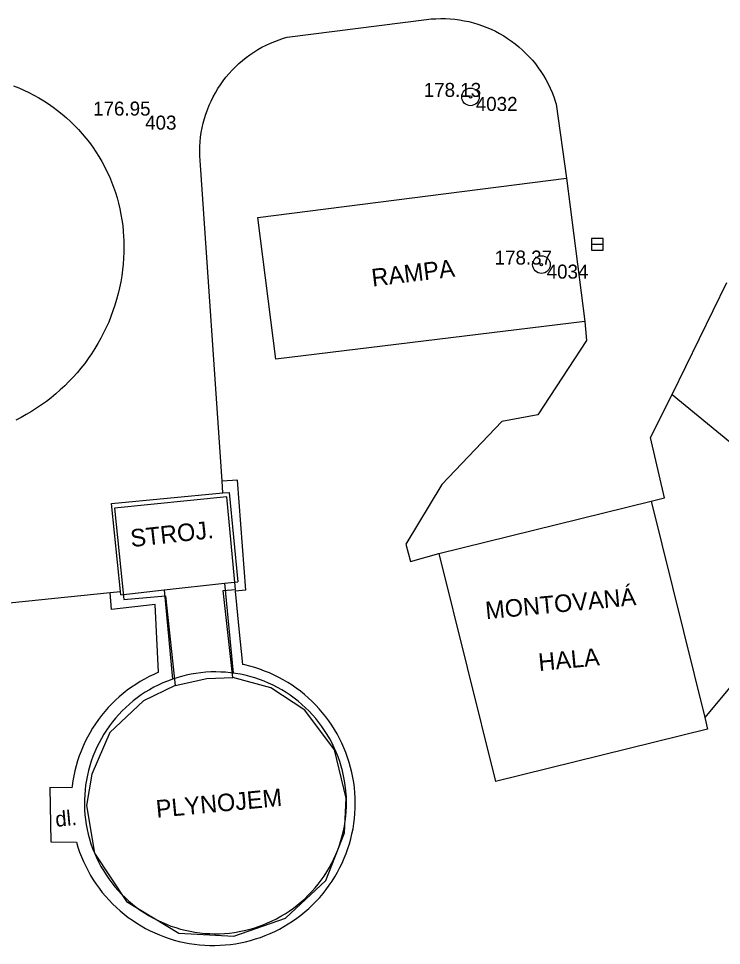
# Model space of a CAD drawing. Extents: x -540150 to -533593, y -1185082 to -1180066.
# Drawn here: x -536965.27 to -536935.23, y -1184361.84 to -1184322.2 of the extents above; entities that cross this region are included whole.
import ezdxf

# ---------------------------------------------------------------- set-up
doc = ezdxf.new("R2010")
doc.units = 0
for name, color, linetype in [('KN_VKP_HRAN_', 7, 'Continuous'), ('Vrstva 10', 7, 'Continuous'), ('Vrstva 11', 7, 'Continuous'), ('Vrstva 21', 7, 'Continuous'), ('Vrstva 22', 7, 'Continuous'), ('Vrstva 23', 7, 'Continuous'), ('Vrstva 27', 7, 'Continuous'), ('Vrstva 40', 7, 'Continuous'), ('Vrstva 41', 7, 'Continuous'), ('Vrstva 5', 7, 'Continuous')]:
    doc.layers.add(name, color=color, linetype=linetype)

msp = doc.modelspace()

# ---------------------------------------------------------------- linework, layer by layer
at = {"layer": 'KN_VKP_HRAN_'}
for p, q in [((-536956.372, -1184342.651), (-536961.162, -1184343.131)), ((-536956.002, -1184346.611), (-536956.372, -1184342.651)), ((-536961.162, -1184343.131), (-536960.762, -1184347.041)), ((-536956.522, -1184346.661), (-536956.002, -1184346.611)), ((-536956.112, -1184350.381), (-536956.522, -1184346.661)), ((-536960.762, -1184347.041), (-536958.992, -1184346.881)), ((-536958.992, -1184346.881), (-536958.572, -1184350.721)), ((-536958.572, -1184350.721), (-536957.222, -1184350.421)), ((-536957.222, -1184350.421), (-536956.112, -1184350.381)), ((-536954.482, -1184350.821), (-536956.112, -1184350.381)), ((-536958.572, -1184350.721), (-536959.922, -1184351.371)), ((-536953.032, -1184351.771), (-536954.482, -1184350.821)), ((-536959.922, -1184351.371), (-536961.362, -1184352.731)), ((-536951.772, -1184353.471), (-536953.032, -1184351.771)), ((-536961.362, -1184352.731), (-536962.132, -1184354.511)), ((-536951.262, -1184355.541), (-536951.772, -1184353.471)), ((-536962.132, -1184354.511), (-536962.362, -1184355.851)), ((-536951.332, -1184357.021), (-536951.262, -1184355.541)), ((-536962.362, -1184355.851), (-536962.022, -1184357.891)), ((-536952.132, -1184359.061), (-536951.332, -1184357.021)), ((-536962.022, -1184357.891), (-536960.662, -1184359.961)), ((-536953.862, -1184360.671), (-536952.132, -1184359.061)), ((-536960.662, -1184359.961), (-536958.412, -1184361.311)), ((-536956.072, -1184361.441), (-536953.862, -1184360.671)), ((-536958.412, -1184361.311), (-536956.072, -1184361.441))]:
    msp.add_line(p, q, dxfattribs=at)
at = {"layer": 'Vrstva 10'}
for p, q in [((-536953.792, -1184323.001), (-536947.832, -1184322.241)), ((-536942.292, -1184325.861), (-536941.852, -1184329.031)), ((-536937.342, -1184338.281), (-536935.002, -1184333.481)), ((-536941.072, -1184335.161), (-536940.992, -1184335.961)), ((-536940.992, -1184335.961), (-536943.072, -1184339.151)), ((-536938.262, -1184340.111), (-536937.342, -1184338.281)), ((-536944.612, -1184339.431), (-536947.182, -1184342.131)), ((-536943.072, -1184339.151), (-536944.612, -1184339.431)), ((-536937.662, -1184342.701), (-536938.262, -1184340.111)), ((-536947.182, -1184342.131), (-536948.712, -1184344.681)), ((-536938.232, -1184342.831), (-536937.662, -1184342.701)), ((-536948.712, -1184344.681), (-536948.522, -1184345.421)), ((-536948.522, -1184345.421), (-536947.302, -1184345.071))]:
    msp.add_line(p, q, dxfattribs=at)
for points in [[(-536947.832, -1184322.241), (-536947.631, -1184322.219), (-536947.43, -1184322.206), (-536947.228, -1184322.2), (-536947.026, -1184322.202), (-536946.824, -1184322.213), (-536946.623, -1184322.231), (-536946.423, -1184322.257), (-536946.223, -1184322.291), (-536946.026, -1184322.333), (-536945.83, -1184322.383), (-536945.636, -1184322.441), (-536945.445, -1184322.506), (-536945.257, -1184322.579), (-536945.071, -1184322.659), (-536944.889, -1184322.746), (-536944.711, -1184322.84), (-536944.536, -1184322.942), (-536944.366, -1184323.05), (-536944.199, -1184323.165), (-536944.038, -1184323.287), (-536943.882, -1184323.414), (-536943.73, -1184323.548), (-536943.584, -1184323.688), (-536943.444, -1184323.833), (-536943.31, -1184323.984), (-536943.182, -1184324.14), (-536943.06, -1184324.301), (-536942.944, -1184324.467), (-536942.835, -1184324.637), (-536942.733, -1184324.812), (-536942.638, -1184324.99), (-536942.55, -1184325.172), (-536942.47, -1184325.357), (-536942.396, -1184325.545), (-536942.331, -1184325.736), (-536942.292, -1184325.861)], [(-536957.492, -1184328.471), (-536957.511, -1184328.271), (-536957.523, -1184328.07), (-536957.526, -1184327.869), (-536957.522, -1184327.668), (-536957.509, -1184327.467), (-536957.488, -1184327.267), (-536957.46, -1184327.068), (-536957.423, -1184326.87), (-536957.379, -1184326.673), (-536957.327, -1184326.479), (-536957.267, -1184326.287), (-536957.2, -1184326.097), (-536957.125, -1184325.911), (-536957.043, -1184325.727), (-536956.954, -1184325.547), (-536956.857, -1184325.37), (-536956.754, -1184325.198), (-536956.644, -1184325.029), (-536956.527, -1184324.865), (-536956.404, -1184324.706), (-536956.274, -1184324.552), (-536956.139, -1184324.404), (-536955.998, -1184324.26), (-536955.851, -1184324.123), (-536955.699, -1184323.991), (-536955.541, -1184323.866), (-536955.379, -1184323.747), (-536955.212, -1184323.634), (-536955.041, -1184323.528), (-536954.866, -1184323.43), (-536954.687, -1184323.338), (-536954.505, -1184323.253), (-536954.319, -1184323.176), (-536954.13, -1184323.106), (-536953.939, -1184323.043), (-536953.792, -1184323.001)], [(-536965.488, -1184325.075), (-536965.263, -1184325.164), (-536965.041, -1184325.26), (-536964.823, -1184325.364), (-536964.609, -1184325.475), (-536964.398, -1184325.593), (-536964.191, -1184325.718), (-536963.988, -1184325.85), (-536963.79, -1184325.988), (-536963.597, -1184326.133), (-536963.408, -1184326.284), (-536963.225, -1184326.441), (-536963.047, -1184326.604), (-536962.874, -1184326.773), (-536962.707, -1184326.948), (-536962.546, -1184327.128), (-536962.391, -1184327.314), (-536962.242, -1184327.504), (-536962.1, -1184327.699), (-536961.964, -1184327.899), (-536961.835, -1184328.103), (-536961.713, -1184328.312), (-536961.597, -1184328.524), (-536961.489, -1184328.74), (-536961.388, -1184328.959), (-536961.294, -1184329.182), (-536961.208, -1184329.408), (-536961.129, -1184329.636), (-536961.058, -1184329.867), (-536960.994, -1184330.1), (-536960.939, -1184330.335), (-536960.891, -1184330.572), (-536960.85, -1184330.81), (-536960.818, -1184331.05), (-536960.794, -1184331.29), (-536960.778, -1184331.531), (-536960.772, -1184331.671)], [(-536956.538, -1184342.486), (-536956.572, -1184341.984), (-536957.492, -1184328.471)], [(-536960.772, -1184331.671), (-536960.767, -1184331.928), (-536960.769, -1184332.184), (-536960.78, -1184332.441), (-536960.799, -1184332.696), (-536960.825, -1184332.952), (-536960.86, -1184333.206), (-536960.902, -1184333.459), (-536960.953, -1184333.711), (-536961.011, -1184333.961), (-536961.077, -1184334.209), (-536961.15, -1184334.454), (-536961.232, -1184334.698), (-536961.32, -1184334.939), (-536961.417, -1184335.176), (-536961.52, -1184335.411), (-536961.631, -1184335.643), (-536961.749, -1184335.87), (-536961.874, -1184336.094), (-536962.006, -1184336.314), (-536962.145, -1184336.53), (-536962.29, -1184336.742), (-536962.442, -1184336.948), (-536962.601, -1184337.15), (-536962.765, -1184337.347), (-536962.936, -1184337.539), (-536963.113, -1184337.725), (-536963.295, -1184337.906), (-536963.483, -1184338.081), (-536963.676, -1184338.25), (-536963.874, -1184338.412), (-536964.077, -1184338.569), (-536964.285, -1184338.719), (-536964.498, -1184338.863), (-536964.715, -1184339), (-536964.936, -1184339.13), (-536965.161, -1184339.253), (-536965.39, -1184339.369)], [(-536974.65, -1184348.106), (-536972.784, -1184347.915), (-536961.357, -1184346.743), (-536960.909, -1184346.697)]]:
    msp.add_lwpolyline(points, dxfattribs=at)
at = {"layer": 'Vrstva 11'}
for p, q in [((-536937.342, -1184338.281), (-536929.702, -1184344.541)), ((-536955.912, -1184341.941), (-536956.572, -1184341.984)), ((-536955.552, -1184346.644), (-536955.912, -1184341.941)), ((-536929.702, -1184344.541), (-536935.943, -1184352.092)), ((-536955.552, -1184346.644), (-536956.004, -1184346.688)), ((-536961.292, -1184347.471), (-536961.357, -1184346.743)), ((-536956.004, -1184346.688), (-536955.852, -1184348.301)), ((-536959.432, -1184347.251), (-536961.292, -1184347.471)), ((-536959.288, -1184350.156), (-536959.432, -1184347.251)), ((-536955.852, -1184348.301), (-536955.692, -1184349.821)), ((-536962.988, -1184355.09), (-536963.932, -1184355.081)), ((-536963.932, -1184355.081), (-536963.882, -1184357.401)), ((-536963.882, -1184357.401), (-536962.794, -1184357.424))]:
    msp.add_line(p, q, dxfattribs=at)
for points in [[(-536952.57, -1184351.557), (-536952.725, -1184351.401), (-536952.886, -1184351.25), (-536953.053, -1184351.106), (-536953.224, -1184350.967), (-536953.401, -1184350.835), (-536953.582, -1184350.71), (-536953.767, -1184350.591), (-536953.957, -1184350.479), (-536954.151, -1184350.373), (-536954.348, -1184350.275), (-536954.549, -1184350.184), (-536954.753, -1184350.101), (-536954.96, -1184350.025), (-536955.169, -1184349.956), (-536955.381, -1184349.895), (-536955.595, -1184349.842), (-536955.692, -1184349.821)], [(-536959.288, -1184350.156), (-536959.49, -1184350.245), (-536959.688, -1184350.34), (-536959.883, -1184350.443), (-536960.074, -1184350.553), (-536960.261, -1184350.67), (-536960.444, -1184350.793), (-536960.622, -1184350.923), (-536960.795, -1184351.06), (-536960.963, -1184351.202), (-536961.126, -1184351.351), (-536961.283, -1184351.505), (-536961.435, -1184351.665), (-536961.581, -1184351.831), (-536961.72, -1184352.001), (-536961.854, -1184352.177), (-536961.981, -1184352.357), (-536962.101, -1184352.542), (-536962.214, -1184352.731), (-536962.321, -1184352.924), (-536962.42, -1184353.12), (-536962.513, -1184353.32), (-536962.598, -1184353.524), (-536962.675, -1184353.73), (-536962.745, -1184353.939), (-536962.807, -1184354.151), (-536962.862, -1184354.364), (-536962.909, -1184354.58), (-536962.948, -1184354.796), (-536962.979, -1184355.015), (-536962.988, -1184355.09)], [(-536951.765, -1184352.603), (-536951.883, -1184352.417), (-536952.007, -1184352.235), (-536952.139, -1184352.058), (-536952.276, -1184351.886), (-536952.42, -1184351.719), (-536952.57, -1184351.557)], [(-536962.794, -1184357.424), (-536962.729, -1184357.635), (-536962.658, -1184357.843), (-536962.578, -1184358.049), (-536962.492, -1184358.252), (-536962.398, -1184358.451), (-536962.297, -1184358.647), (-536962.188, -1184358.839), (-536962.073, -1184359.027), (-536961.952, -1184359.211), (-536961.823, -1184359.39), (-536961.688, -1184359.564), (-536961.547, -1184359.734), (-536961.4, -1184359.898), (-536961.247, -1184360.056), (-536961.089, -1184360.209), (-536960.924, -1184360.357), (-536960.755, -1184360.498), (-536960.581, -1184360.633), (-536960.402, -1184360.761), (-536960.218, -1184360.883), (-536960.03, -1184360.998), (-536959.838, -1184361.106), (-536959.642, -1184361.208), (-536959.443, -1184361.302), (-536959.24, -1184361.388), (-536959.035, -1184361.468), (-536958.826, -1184361.54), (-536958.615, -1184361.604), (-536958.402, -1184361.66), (-536958.187, -1184361.709), (-536957.971, -1184361.75), (-536957.753, -1184361.783), (-536957.534, -1184361.808), (-536957.314, -1184361.825), (-536957.094, -1184361.834), (-536956.874, -1184361.836), (-536956.653, -1184361.829), (-536956.433, -1184361.814), (-536956.214, -1184361.791), (-536955.996, -1184361.76), (-536955.779, -1184361.722), (-536955.563, -1184361.675), (-536955.35, -1184361.621), (-536955.138, -1184361.559), (-536954.929, -1184361.489), (-536954.723, -1184361.412), (-536954.519, -1184361.328), (-536954.319, -1184361.236), (-536954.122, -1184361.137), (-536953.929, -1184361.03), (-536953.74, -1184360.917), (-536953.555, -1184360.797), (-536953.374, -1184360.671), (-536953.198, -1184360.538), (-536953.028, -1184360.398), (-536952.862, -1184360.253), (-536952.702, -1184360.102), (-536952.547, -1184359.944), (-536952.398, -1184359.782), (-536952.255, -1184359.614), (-536952.119, -1184359.441), (-536951.989, -1184359.263), (-536951.865, -1184359.081), (-536951.748, -1184358.894), (-536951.637, -1184358.703), (-536951.534, -1184358.508), (-536951.438, -1184358.31), (-536951.349, -1184358.108), (-536951.268, -1184357.904), (-536951.194, -1184357.696), (-536951.128, -1184357.486), (-536951.069, -1184357.273), (-536951.018, -1184357.059), (-536950.975, -1184356.843), (-536950.94, -1184356.625), (-536950.912, -1184356.406), (-536950.893, -1184356.187), (-536950.882, -1184355.967), (-536950.878, -1184355.746), (-536950.883, -1184355.526), (-536950.895, -1184355.306), (-536950.916, -1184355.086), (-536950.944, -1184354.868), (-536950.981, -1184354.65), (-536951.025, -1184354.434), (-536951.077, -1184354.22), (-536951.137, -1184354.008), (-536951.204, -1184353.798), (-536951.28, -1184353.591), (-536951.362, -1184353.387), (-536951.452, -1184353.185), (-536951.549, -1184352.988), (-536951.653, -1184352.793), (-536951.765, -1184352.603)]]:
    msp.add_lwpolyline(points, dxfattribs=at)
at = {"layer": 'Vrstva 21'}
for centre, radius in [((-536945.952, -1184325.551), 0.375), ((-536945.952, -1184325.551), 0.05), ((-536942.922, -1184332.721), 0.375), ((-536942.922, -1184332.721), 0.05)]:
    msp.add_circle(centre, radius, dxfattribs=at)
at = {"layer": 'Vrstva 27'}
msp.add_line((-536940.782, -1184331.851), (-536940.282, -1184331.851), dxfattribs=at)
msp.add_lwpolyline([(-536940.782, -1184332.101), (-536940.282, -1184332.101), (-536940.282, -1184331.601), (-536940.782, -1184331.601)], close=True, dxfattribs=at)
at = {"layer": 'Vrstva 5'}
for p, q in [((-536941.852, -1184329.031), (-536941.072, -1184335.161)), ((-536956.272, -1184342.461), (-536955.89, -1184346.287)), ((-536947.302, -1184345.071), (-536938.232, -1184342.831)), ((-536947.302, -1184345.071), (-536944.892, -1184354.821)), ((-536959.05, -1184346.634), (-536958.683, -1184350.446)), ((-536956.465, -1184346.35), (-536956.095, -1184350.191)), ((-536935.822, -1184352.581), (-536944.892, -1184354.821)), ((-536961.285, -1184359.159), (-536961.152, -1184359.324)), ((-536961.152, -1184359.324), (-536961.014, -1184359.484))]:
    msp.add_line(p, q, dxfattribs=at)
for points in [[(-536941.072, -1184335.161), (-536954.279, -1184336.766), (-536955.043, -1184330.706), (-536941.852, -1184329.031)], [(-536961.302, -1184342.941), (-536956.538, -1184342.486), (-536956.272, -1184342.461)], [(-536960.894, -1184346.836), (-536960.909, -1184346.697), (-536961.302, -1184342.941)], [(-536938.232, -1184342.831), (-536935.943, -1184352.092), (-536935.822, -1184352.581)], [(-536960.894, -1184346.836), (-536959.05, -1184346.634), (-536956.465, -1184346.35), (-536955.89, -1184346.287)], [(-536951.279, -1184355.208), (-536951.303, -1184354.998), (-536951.335, -1184354.789), (-536951.375, -1184354.581), (-536951.422, -1184354.375), (-536951.478, -1184354.171), (-536951.541, -1184353.969), (-536951.611, -1184353.769), (-536951.689, -1184353.572), (-536951.775, -1184353.379), (-536951.868, -1184353.189), (-536951.968, -1184353.002), (-536952.074, -1184352.819), (-536952.188, -1184352.641), (-536952.308, -1184352.467), (-536952.435, -1184352.297), (-536952.568, -1184352.133), (-536952.708, -1184351.974), (-536952.853, -1184351.82), (-536953.004, -1184351.671), (-536953.16, -1184351.529), (-536953.322, -1184351.392), (-536953.489, -1184351.262), (-536953.66, -1184351.138), (-536953.836, -1184351.021), (-536954.017, -1184350.91), (-536954.201, -1184350.806), (-536954.389, -1184350.709), (-536954.581, -1184350.62), (-536954.776, -1184350.538), (-536954.974, -1184350.463), (-536955.175, -1184350.396), (-536955.378, -1184350.336), (-536955.583, -1184350.284), (-536955.79, -1184350.24), (-536955.999, -1184350.204), (-536956.095, -1184350.191), (-536956.208, -1184350.176), (-536956.419, -1184350.155), (-536956.63, -1184350.143), (-536956.842, -1184350.138), (-536957.054, -1184350.142), (-536957.265, -1184350.154), (-536957.476, -1184350.173), (-536957.685, -1184350.201), (-536957.894, -1184350.236), (-536958.101, -1184350.279), (-536958.307, -1184350.33), (-536958.51, -1184350.389), (-536958.683, -1184350.446), (-536958.711, -1184350.456), (-536958.909, -1184350.53), (-536959.104, -1184350.611), (-536959.297, -1184350.7), (-536959.485, -1184350.796), (-536959.67, -1184350.899), (-536959.851, -1184351.009), (-536960.027, -1184351.125), (-536960.2, -1184351.249), (-536960.367, -1184351.378), (-536960.529, -1184351.514), (-536960.686, -1184351.656), (-536960.837, -1184351.804), (-536960.983, -1184351.957), (-536961.123, -1184352.116), (-536961.257, -1184352.28), (-536961.384, -1184352.449), (-536961.506, -1184352.623), (-536961.62, -1184352.801), (-536961.728, -1184352.983), (-536961.828, -1184353.169), (-536961.922, -1184353.359), (-536962.008, -1184353.552), (-536962.087, -1184353.749), (-536962.158, -1184353.948), (-536962.222, -1184354.15), (-536962.278, -1184354.354), (-536962.327, -1184354.56), (-536962.367, -1184354.767), (-536962.4, -1184354.976), (-536962.425, -1184355.187), (-536962.442, -1184355.398), (-536962.45, -1184355.609), (-536962.451, -1184355.821), (-536962.444, -1184356.032), (-536962.429, -1184356.243), (-536962.406, -1184356.454), (-536962.375, -1184356.663), (-536962.336, -1184356.871), (-536962.289, -1184357.077), (-536962.235, -1184357.282), (-536962.173, -1184357.484), (-536962.103, -1184357.684), (-536962.025, -1184357.881), (-536961.941, -1184358.075)], [(-536961.014, -1184359.484), (-536960.869, -1184359.639), (-536960.719, -1184359.788), (-536960.563, -1184359.931), (-536960.402, -1184360.068), (-536960.236, -1184360.199), (-536960.065, -1184360.324), (-536959.889, -1184360.442), (-536959.709, -1184360.553), (-536959.525, -1184360.658), (-536959.337, -1184360.755), (-536959.146, -1184360.845), (-536958.951, -1184360.929), (-536958.754, -1184361.004), (-536958.553, -1184361.072), (-536958.35, -1184361.133), (-536958.145, -1184361.185), (-536957.939, -1184361.23), (-536957.73, -1184361.267), (-536957.521, -1184361.297), (-536957.31, -1184361.318), (-536957.099, -1184361.331), (-536956.887, -1184361.336), (-536956.676, -1184361.334), (-536956.464, -1184361.323), (-536956.253, -1184361.304), (-536956.044, -1184361.278), (-536955.835, -1184361.243), (-536955.627, -1184361.201), (-536955.422, -1184361.151), (-536955.218, -1184361.093), (-536955.017, -1184361.027), (-536954.818, -1184360.954), (-536954.623, -1184360.873), (-536954.43, -1184360.785), (-536954.241, -1184360.69), (-536954.056, -1184360.588), (-536953.875, -1184360.479), (-536953.698, -1184360.363), (-536953.525, -1184360.24), (-536953.357, -1184360.111), (-536953.194, -1184359.976), (-536953.037, -1184359.835), (-536952.885, -1184359.688), (-536952.738, -1184359.535), (-536952.598, -1184359.377), (-536952.463, -1184359.213), (-536952.335, -1184359.045), (-536952.213, -1184358.872), (-536952.098, -1184358.694), (-536951.99, -1184358.512), (-536951.888, -1184358.327), (-536951.794, -1184358.137), (-536951.707, -1184357.944), (-536951.627, -1184357.748), (-536951.555, -1184357.549), (-536951.49, -1184357.348), (-536951.433, -1184357.144), (-536951.384, -1184356.938), (-536951.343, -1184356.731), (-536951.309, -1184356.522), (-536951.283, -1184356.312), (-536951.266, -1184356.101), (-536951.256, -1184355.889), (-536951.254, -1184355.678), (-536951.26, -1184355.466), (-536951.275, -1184355.255), (-536951.279, -1184355.208)], [(-536961.941, -1184358.075), (-536961.849, -1184358.266), (-536961.75, -1184358.453), (-536961.644, -1184358.636), (-536961.531, -1184358.815), (-536961.411, -1184358.989), (-536961.285, -1184359.159)]]:
    msp.add_lwpolyline(points, dxfattribs=at)

# ---------------------------------------------------------------- texts
at = {"layer": 'Vrstva 22'}
for s, p in [('178.13 ', (-536947.952, -1184325.551)), ('176.95 ', (-536962.082, -1184326.351)), ('178.37 ', (-536944.922, -1184332.721))]:
    msp.add_text(s, height=0.6, dxfattribs=at).set_placement(p)
at = {"layer": 'Vrstva 23'}
for s, p in [(' 4032', (-536945.952, -1184326.151)), (' 403', (-536960.082, -1184326.951)), (' 4034', (-536942.922, -1184333.321))]:
    msp.add_text(s, height=0.6, dxfattribs=at).set_placement(p)
at = {"layer": 'Vrstva 40'}
msp.add_text('dl.', height=0.65, rotation=5.4216, dxfattribs=at).set_placement((-536963.668, -1184356.767))
at = {"layer": 'Vrstva 41'}
for s, rotation, p in [('RAMPA', 6.929, (-536950.138, -1184333.661)), ('STROJ.', 6.261, (-536960.448, -1184344.803)), ('MONTOVANÁ ', 5.4216, (-536945.285, -1184347.889)), ('HALA', 5.4216, (-536943.019, -1184350.103)), ('PLYNOJEM', 5.4216, (-536959.361, -1184356.376))]:
    msp.add_text(s, height=0.75, rotation=rotation, dxfattribs=at).set_placement(p)

doc.saveas('drawing.dxf')
